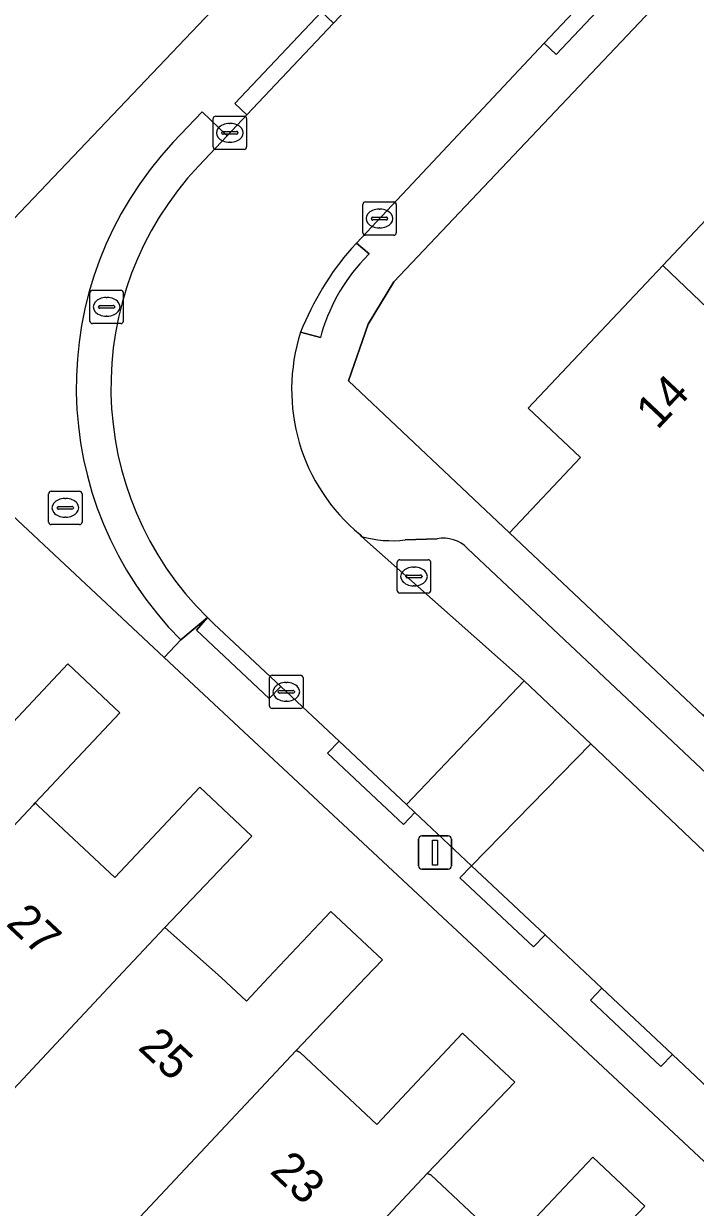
# Model space of a CAD drawing. Extents: x 158472 to 159562, y 388525 to 389606.
# Drawn here: x 159112.63 to 159132.78, y 389243.1 to 389278.63 of the extents above; entities that cross this region are included whole.
import ezdxf

# ---------------------------------------------------------------- set-up
doc = ezdxf.new("R2010")
doc.units = 0
for name, color, linetype in [('IMGEO_Brandkraan', 7, 'Continuous'), ('IMGEO_Erf', 7, 'Continuous'), ('IMGEO_Kolk', 7, 'Continuous'), ('IMGEO_Lichtmast', 7, 'Continuous'), ('IMGEO_Pand', 7, 'Continuous'), ('IMGEO_Pand_nummerreeks', 7, 'Continuous'), ('IMGEO_Parkeervlak_open', 7, 'Continuous'), ('IMGEO_Rijbaan_lokaal_open', 7, 'Continuous'), ('IMGEO_Rioolput', 7, 'Continuous'), ('IMGEO_Voetpad_open', 7, 'Continuous')]:
    doc.layers.add(name, color=color, linetype=linetype)

msp = doc.modelspace()

# ---------------------------------------------------------------- linework, layer by layer
at = {"layer": 'IMGEO_Brandkraan'}
for p, q in [((159113.379, 389263.673), (159113.379, 389264.525)), ((159113.454, 389264.599), (159114.306, 389264.599)), ((159113.867, 389264.379), (159113.892, 389264.379)), ((159114.38, 389264.525), (159114.38, 389263.673)), ((159113.638, 389264.093), (159113.638, 389264.105)), ((159114.076, 389264.056), (159113.678, 389264.056)), ((159113.681, 389264.142), (159114.079, 389264.142)), ((159114.122, 389264.105), (159114.122, 389264.093)), ((159113.89, 389263.819), (159113.865, 389263.819)), ((159114.306, 389263.599), (159113.454, 389263.599))]:
    msp.add_line(p, q, dxfattribs=at)
for points in [[(159113.379, 389263.673), (159113.379, 389264.525)], [(159113.454, 389264.599), (159114.306, 389264.599)], [(159114.38, 389264.525), (159114.38, 389263.673)], [(159114.306, 389263.599), (159113.454, 389263.599)]]:
    msp.add_lwpolyline(points, dxfattribs=at)
for centre, radius, start, end in [((159113.456, 389264.523), 0.0765, 91.552, 178.448), ((159113.456, 389264.523), 0.0765, 91.552, 178.448), ((159114.304, 389264.523), 0.0765, 1.552, 88.448), ((159114.304, 389264.523), 0.0765, 1.552, 88.448), ((159113.678, 389264.102), 0.0403, 85.8775, 175.7526), ((159113.675, 389264.092), 0.0366, 178.938, 274.7102), ((159114.079, 389264.099), 0.043, 264.8664, 352.4533), ((159114.083, 389264.104), 0.0386, 1.7309, 96.639), ((159113.456, 389263.675), 0.0765, 181.552, 268.448), ((159113.456, 389263.675), 0.0765, 181.552, 268.448), ((159114.304, 389263.675), 0.0765, 271.552, 358.448), ((159114.304, 389263.675), 0.0765, 271.552, 358.448)]:
    msp.add_arc(centre, radius, start, end, dxfattribs=at)
for centre, major_axis, ratio, start_param, end_param in [((159113.866, 389264.099), (-0.387, 0.002), 0.722429, 4.712389, 7.853982), ((159113.891, 389264.099), (-0.39, 0.002), 0.717154, 1.570796, 4.712389)]:
    msp.add_ellipse(centre, major_axis=major_axis, ratio=ratio, start_param=start_param, end_param=end_param, dxfattribs=at)
at = {"layer": 'IMGEO_Erf'}
msp.add_lwpolyline([(159139.62, 389279.661), (159143.696, 389283.985), (159139.703, 389287.762), (159123.735, 389270.882), (159122.965, 389269.616), (159122.371, 389267.917), (159127.201, 389263.347), (159129.335, 389265.611), (159127.767, 389267.089), (159131.804, 389271.371), (159135.691, 389275.494)], close=True, dxfattribs=at)
for points in [[(159073.838, 389279.001), (159069.996, 389276.859), (159068.915, 389278.798), (159055.23, 389271.267), (159056.377, 389269.149), (159052.944, 389267.29), (159064.373, 389246.934), (159069.849, 389250), (159102.235, 389268.131), (159110.931, 389271.309), (159123.417, 389284.434)], [(159151.057, 389227.651), (159127.136, 389250), (159116.849, 389259.611), (159110.389, 389265.646)], [(159111.405, 389256.702), (159113.955, 389259.417), (159115.516, 389257.951), (159112.974, 389255.247), (159113.058, 389255.168), (159115.361, 389253.005), (159117.91, 389255.719), (159119.475, 389254.248), (159116.86, 389251.5), (159118.558, 389250), (159119.312, 389249.291), (159119.978, 389250), (159121.847, 389251.989), (159123.394, 389250.535), (159122.885, 389250), (159120.8, 389247.81), (159120.92, 389247.754), (159123.223, 389245.591), (159125.798, 389248.332), (159127.367, 389246.859), (159124.74, 389244.12), (159124.849, 389244.079), (159127.16, 389241.907), (159129.702, 389244.613), (159131.269, 389243.14), (159128.68, 389240.42)]]:
    msp.add_lwpolyline(points, dxfattribs=at)
at = {"layer": 'IMGEO_Kolk'}
for p, q in [((159118.316, 389274.931), (159118.316, 389275.783)), ((159118.391, 389275.857), (159119.243, 389275.857)), ((159119.317, 389275.783), (159119.317, 389274.931)), ((159118.618, 389275.4), (159119.016, 389275.4)), ((159118.804, 389275.637), (159118.829, 389275.637)), ((159118.575, 389275.351), (159118.575, 389275.363)), ((159119.013, 389275.314), (159118.615, 389275.314)), ((159118.827, 389275.077), (159118.802, 389275.077)), ((159119.059, 389275.363), (159119.059, 389275.351)), ((159119.243, 389274.857), (159118.391, 389274.857)), ((159122.88, 389273.283), (159123.732, 389273.283)), ((159122.805, 389272.357), (159122.805, 389273.209)), ((159123.293, 389273.063), (159123.318, 389273.063)), ((159123.806, 389273.209), (159123.806, 389272.357)), ((159123.064, 389272.777), (159123.064, 389272.789)), ((159123.502, 389272.74), (159123.104, 389272.74)), ((159123.107, 389272.826), (159123.505, 389272.826)), ((159123.548, 389272.789), (159123.548, 389272.777)), ((159123.732, 389272.283), (159122.88, 389272.283)), ((159123.316, 389272.503), (159123.291, 389272.503)), ((159123.839, 389261.615), (159123.839, 389262.467)), ((159123.914, 389262.541), (159124.766, 389262.541)), ((159124.327, 389262.321), (159124.352, 389262.321)), ((159124.84, 389262.467), (159124.84, 389261.615)), ((159124.098, 389262.035), (159124.098, 389262.047)), ((159124.536, 389261.998), (159124.138, 389261.998)), ((159124.141, 389262.084), (159124.539, 389262.084)), ((159124.582, 389262.047), (159124.582, 389262.035)), ((159124.766, 389261.541), (159123.914, 389261.541)), ((159124.35, 389261.761), (159124.325, 389261.761)), ((159120.084, 389259.077), (159120.936, 389259.077)), ((159120.009, 389258.151), (159120.009, 389259.003)), ((159120.497, 389258.857), (159120.522, 389258.857)), ((159121.01, 389259.003), (159121.01, 389258.151)), ((159120.268, 389258.571), (159120.268, 389258.583)), ((159120.706, 389258.534), (159120.308, 389258.534)), ((159120.311, 389258.62), (159120.709, 389258.62)), ((159120.752, 389258.583), (159120.752, 389258.571)), ((159120.936, 389258.077), (159120.084, 389258.077)), ((159120.52, 389258.297), (159120.495, 389258.297))]:
    msp.add_line(p, q, dxfattribs=at)
for points in [[(159118.316, 389274.931), (159118.316, 389275.783)], [(159118.391, 389275.857), (159119.243, 389275.857)], [(159119.317, 389275.783), (159119.317, 389274.931)], [(159119.243, 389274.857), (159118.391, 389274.857)], [(159122.88, 389273.283), (159123.732, 389273.283)], [(159122.805, 389272.357), (159122.805, 389273.209)], [(159123.806, 389273.209), (159123.806, 389272.357)], [(159123.732, 389272.283), (159122.88, 389272.283)], [(159123.839, 389261.615), (159123.839, 389262.467)], [(159123.914, 389262.541), (159124.766, 389262.541)], [(159124.84, 389262.467), (159124.84, 389261.615)], [(159124.766, 389261.541), (159123.914, 389261.541)], [(159120.084, 389259.077), (159120.936, 389259.077)], [(159120.009, 389258.151), (159120.009, 389259.003)], [(159121.01, 389259.003), (159121.01, 389258.151)], [(159120.936, 389258.077), (159120.084, 389258.077)]]:
    msp.add_lwpolyline(points, dxfattribs=at)
for centre, radius, start, end in [((159118.393, 389275.781), 0.0765, 91.552, 178.448), ((159118.393, 389275.781), 0.0765, 91.552, 178.448), ((159119.241, 389275.781), 0.0765, 1.552, 88.448), ((159119.241, 389275.781), 0.0765, 1.552, 88.448), ((159118.615, 389275.36), 0.0403, 85.8775, 175.7526), ((159119.02, 389275.362), 0.0386, 1.7309, 96.639), ((159118.612, 389275.35), 0.0366, 178.938, 274.7102), ((159119.016, 389275.357), 0.043, 264.8664, 352.4533), ((159118.393, 389274.933), 0.0765, 181.552, 268.448), ((159118.393, 389274.933), 0.0765, 181.552, 268.448), ((159119.241, 389274.933), 0.0765, 271.552, 358.448), ((159119.241, 389274.933), 0.0765, 271.552, 358.448), ((159122.882, 389273.207), 0.0765, 91.552, 178.448), ((159122.882, 389273.207), 0.0765, 91.552, 178.448), ((159123.73, 389273.207), 0.0765, 1.552, 88.448), ((159123.73, 389273.207), 0.0765, 1.552, 88.448), ((159123.104, 389272.786), 0.0403, 85.8775, 175.7526), ((159123.101, 389272.776), 0.0366, 178.938, 274.7102), ((159123.505, 389272.783), 0.043, 264.8664, 352.4533), ((159123.509, 389272.788), 0.0386, 1.7309, 96.639), ((159122.882, 389272.359), 0.0765, 181.552, 268.448), ((159122.882, 389272.359), 0.0765, 181.552, 268.448), ((159123.73, 389272.359), 0.0765, 271.552, 358.448), ((159123.73, 389272.359), 0.0765, 271.552, 358.448), ((159123.916, 389262.465), 0.0765, 91.552, 178.448), ((159123.916, 389262.465), 0.0765, 91.552, 178.448), ((159124.764, 389262.465), 0.0765, 1.552, 88.448), ((159124.764, 389262.465), 0.0765, 1.552, 88.448), ((159124.138, 389262.044), 0.0403, 85.8775, 175.7526), ((159124.135, 389262.034), 0.0366, 178.938, 274.7102), ((159124.539, 389262.041), 0.043, 264.8664, 352.4533), ((159124.543, 389262.046), 0.0386, 1.7309, 96.639), ((159123.916, 389261.617), 0.0765, 181.552, 268.448), ((159123.916, 389261.617), 0.0765, 181.552, 268.448), ((159124.764, 389261.617), 0.0765, 271.552, 358.448), ((159124.764, 389261.617), 0.0765, 271.552, 358.448), ((159120.086, 389259.001), 0.0765, 91.552, 178.448), ((159120.086, 389259.001), 0.0765, 91.552, 178.448), ((159120.934, 389259.001), 0.0765, 1.552, 88.448), ((159120.934, 389259.001), 0.0765, 1.552, 88.448), ((159120.308, 389258.58), 0.0403, 85.8775, 175.7526), ((159120.305, 389258.57), 0.0366, 178.938, 274.7102), ((159120.709, 389258.577), 0.043, 264.8664, 352.4533), ((159120.713, 389258.582), 0.0386, 1.7309, 96.639), ((159120.086, 389258.153), 0.0765, 181.552, 268.448), ((159120.086, 389258.153), 0.0765, 181.552, 268.448), ((159120.934, 389258.153), 0.0765, 271.552, 358.448), ((159120.934, 389258.153), 0.0765, 271.552, 358.448)]:
    msp.add_arc(centre, radius, start, end, dxfattribs=at)
for centre, major_axis, ratio, start_param, end_param in [((159118.803, 389275.357), (-0.387, 0.002), 0.722429, 4.712389, 7.853982), ((159118.828, 389275.357), (-0.39, 0.002), 0.717154, 1.570796, 4.712389), ((159123.292, 389272.783), (-0.387, 0.002), 0.722429, 4.712389, 7.853982), ((159123.317, 389272.783), (-0.39, 0.002), 0.717154, 1.570796, 4.712389), ((159124.326, 389262.041), (-0.387, 0.002), 0.722429, 4.712389, 7.853982), ((159124.351, 389262.041), (-0.39, 0.002), 0.717154, 1.570796, 4.712389), ((159120.496, 389258.577), (-0.387, 0.002), 0.722429, 4.712389, 7.853982), ((159120.521, 389258.577), (-0.39, 0.002), 0.717154, 1.570796, 4.712389)]:
    msp.add_ellipse(centre, major_axis=major_axis, ratio=ratio, start_param=start_param, end_param=end_param, dxfattribs=at)
at = {"layer": 'IMGEO_Lichtmast'}
for p, q in [((159124.473, 389253.353), (159124.473, 389254.153)), ((159124.473, 389254.153), (159124.473, 389253.353)), ((159124.573, 389254.253), (159125.363, 389254.253)), ((159125.363, 389254.253), (159124.573, 389254.253)), ((159125.463, 389254.153), (159125.463, 389253.353)), ((159125.463, 389253.353), (159125.463, 389254.153)), ((159125.363, 389253.253), (159124.573, 389253.253)), ((159124.573, 389253.253), (159125.363, 389253.253))]:
    msp.add_line(p, q, dxfattribs=at)
msp.add_lwpolyline([(159124.893, 389254.128), (159125.043, 389254.128), (159125.043, 389253.378), (159124.893, 389253.378), (159124.893, 389254.128)], dxfattribs=at)
for centre, start, end in [((159124.573, 389254.153), 90, 180), ((159124.573, 389254.153), 90, 180), ((159125.363, 389254.153), 0, 90), ((159125.363, 389254.153), 360, 90), ((159124.573, 389253.353), 180, 270), ((159124.573, 389253.353), 180, 270), ((159125.363, 389253.353), 270, 0), ((159125.363, 389253.353), 270, 0)]:
    msp.add_arc(centre, 0.1, start, end, dxfattribs=at)
at = {"layer": 'IMGEO_Pand'}
for points in [[(159137.728, 389265.718), (159141.66, 389269.889), (159141.54, 389269.98), (159135.691, 389275.494), (159131.804, 389271.371), (159137.63, 389265.81)], [(159137.728, 389265.718), (159137.63, 389265.81), (159131.804, 389271.371), (159127.767, 389267.089), (159129.335, 389265.611), (159127.201, 389263.347), (159133.016, 389257.865), (159135.167, 389260.147), (159135.556, 389259.78), (159139.557, 389263.972)], [(159112.974, 389255.247), (159115.516, 389257.951), (159113.955, 389259.417), (159111.405, 389256.702), (159109.028, 389258.935), (159101.601, 389251.004), (159102.67, 389250), (159105.535, 389247.309), (159108.057, 389250), (159112.92, 389255.19)], [(159116.86, 389251.5), (159119.475, 389254.248), (159117.91, 389255.719), (159115.361, 389253.005), (159113.058, 389255.168), (159112.974, 389255.247), (159112.92, 389255.19), (159108.057, 389250), (159105.535, 389247.309), (159109.469, 389243.613), (159115.454, 389250)], [(159120.8, 389247.81), (159122.885, 389250), (159123.394, 389250.535), (159121.847, 389251.989), (159119.978, 389250), (159119.312, 389249.291), (159118.558, 389250), (159116.86, 389251.5), (159115.454, 389250), (159109.469, 389243.613), (159113.404, 389239.917)], [(159124.74, 389244.12), (159127.367, 389246.859), (159125.798, 389248.332), (159123.223, 389245.591), (159120.92, 389247.754), (159120.8, 389247.81), (159113.404, 389239.917), (159117.338, 389236.221)], [(159128.68, 389240.42), (159131.269, 389243.14), (159129.702, 389244.613), (159127.16, 389241.907), (159124.849, 389244.079), (159124.74, 389244.12), (159117.338, 389236.221), (159121.272, 389232.525)]]:
    msp.add_lwpolyline(points, close=True, dxfattribs=at)
at = {"layer": 'IMGEO_Parkeervlak_open'}
for points in [[(159122.765, 389263.24), (159127.649, 389258.91), (159129.643, 389257.015), (159137.025, 389250), (159140.63, 389246.626), (159140.423, 389247.609), (159140.352, 389248.723)], [(159125.032, 389263.172), (159124.078, 389263.137)], [(159139.916, 389249.722), (159139.621, 389250), (159125.948, 389262.881)]]:
    msp.add_lwpolyline(points, dxfattribs=at)
for centre, radius, start, end in [((159123.685, 389266.544), 3.43, 254.4445, 276.5846), ((159125.217, 389262.167), 1.022, 44.3287, 100.4227)]:
    msp.add_arc(centre, radius, start, end, dxfattribs=at)
at = {"layer": 'IMGEO_Rijbaan_lokaal_open'}
for points in [[(159122.465, 389271.889), (159122.612, 389272.045), (159128.245, 389278.047), (159130.175, 389280.103), (159126.528, 389283.527), (159125.129, 389282.031), (159122.507, 389279.257), (159121.928, 389278.645), (159119.328, 389275.895), (159118.735, 389275.267), (159117.876, 389274.359)], [(159122.765, 389263.24), (159122.724, 389263.295)], [(159118.146, 389260.804), (159118.337, 389260.62), (159120.343, 389258.735), (159122.09, 389257.093), (159124.114, 389255.191), (159127.649, 389258.91), (159122.765, 389263.24)]]:
    msp.add_lwpolyline(points, dxfattribs=at)
for points in [[(159127.649, 389258.91), (159124.114, 389255.191), (159124.369, 389254.952), (159126.064, 389253.359), (159129.643, 389257.015)], [(159126.064, 389253.359), (159128.271, 389251.285), (159129.638, 389250), (159129.98, 389249.679), (159132.094, 389247.692), (159133.849, 389246.043), (159134.784, 389245.164), (159136.088, 389243.951), (159143.876, 389236.712), (159146.089, 389234.656), (159153.37, 389227.888), (159154.202, 389226.906), (159157.65, 389230.744), (159157.202, 389231.16), (159155.003, 389233.203), (159152.99, 389235.073), (159150.791, 389237.116), (159150.311, 389237.562), (159148.539, 389239.221), (159146.381, 389241.241), (159143.357, 389244.072), (159140.63, 389246.626), (159137.025, 389250), (159129.643, 389257.015)]]:
    msp.add_lwpolyline(points, close=True, dxfattribs=at)
for centre, radius, start, end in [((159124.945, 389267.72), 9.698, 136.7967, 225.4855), ((159129.176, 389266.095), 8.866, 139.1958, 158.2886), ((159126.316, 389267.652), 5.647, 162.2306, 230.4924)]:
    msp.add_arc(centre, radius, start, end, dxfattribs=at)
at = {"layer": 'IMGEO_Rioolput'}
for p, q in [((159114.618, 389269.706), (159114.618, 389270.558)), ((159114.693, 389270.632), (159115.545, 389270.632)), ((159115.106, 389270.412), (159115.131, 389270.412)), ((159115.619, 389270.558), (159115.619, 389269.706)), ((159114.877, 389270.126), (159114.877, 389270.138)), ((159115.315, 389270.089), (159114.917, 389270.089)), ((159114.92, 389270.175), (159115.318, 389270.175)), ((159115.361, 389270.138), (159115.361, 389270.126)), ((159115.129, 389269.852), (159115.104, 389269.852)), ((159115.545, 389269.632), (159114.693, 389269.632))]:
    msp.add_line(p, q, dxfattribs=at)
for points in [[(159114.618, 389269.706), (159114.618, 389270.558)], [(159114.693, 389270.632), (159115.545, 389270.632)], [(159115.619, 389270.558), (159115.619, 389269.706)], [(159115.545, 389269.632), (159114.693, 389269.632)]]:
    msp.add_lwpolyline(points, dxfattribs=at)
for centre, radius, start, end in [((159114.695, 389270.556), 0.0765, 91.552, 178.448), ((159114.695, 389270.556), 0.0765, 91.552, 178.448), ((159115.543, 389270.556), 0.0765, 1.552, 88.448), ((159115.543, 389270.556), 0.0765, 1.552, 88.448), ((159114.917, 389270.135), 0.0403, 85.8775, 175.7526), ((159114.914, 389270.125), 0.0366, 178.938, 274.7102), ((159115.318, 389270.132), 0.043, 264.8664, 352.4533), ((159115.322, 389270.137), 0.0386, 1.7309, 96.639), ((159114.695, 389269.708), 0.0765, 181.552, 268.448), ((159114.695, 389269.708), 0.0765, 181.552, 268.448), ((159115.543, 389269.708), 0.0765, 271.552, 358.448), ((159115.543, 389269.708), 0.0765, 271.552, 358.448)]:
    msp.add_arc(centre, radius, start, end, dxfattribs=at)
for centre, major_axis, ratio, start_param, end_param in [((159115.105, 389270.132), (-0.387, 0.002), 0.722429, 4.712389, 7.853982), ((159115.13, 389270.132), (-0.39, 0.002), 0.717154, 1.570796, 4.712389)]:
    msp.add_ellipse(centre, major_axis=major_axis, ratio=ratio, start_param=start_param, end_param=end_param, dxfattribs=at)
at = {"layer": 'IMGEO_Voetpad_open'}
for points in [[(159161.216, 389309.283), (159158.649, 389308.919), (159157.891, 389309.631), (159141.59, 389292.264), (159141.952, 389291.92), (159139.892, 389289.725), (159139.53, 389290.069), (159135.89, 389286.192), (159136.254, 389285.851), (159134.142, 389283.6), (159132.107, 389281.431), (159131.745, 389281.775), (159130.342, 389280.281), (159130.704, 389279.937), (159128.607, 389277.703), (159128.245, 389278.047), (159122.612, 389272.045), (159122.994, 389271.722), (159122.829, 389271.547)], [(159163.783, 389229.067), (159142.406, 389249.076), (159141.271, 389250.138), (159141.23, 389250.177), (159133.016, 389257.865), (159127.201, 389263.347), (159122.371, 389267.917), (159122.965, 389269.616), (159123.735, 389270.882), (159139.703, 389287.762), (159140.834, 389288.957), (159141.544, 389288.265), (159143.751, 389290.606), (159142.917, 389291.349), (159145.7, 389294.198), (159147.828, 389296.471), (159150.309, 389299.121), (159159.334, 389308.772), (159200.934, 389269.362)], [(159145.159, 389303.449), (159144.403, 389304.163), (159144.292, 389306.713), (159143.461, 389305.811), (159134.48, 389296.609), (159133.225, 389295.103), (159129.518, 389291.142), (159124.546, 389285.621), (159123.417, 389284.434), (159110.931, 389271.309), (159109.088, 389269.852), (159110.389, 389265.646), (159116.849, 389259.611), (159117.341, 389260.138)], [(159117.118, 389275.071), (159117.98, 389275.982), (159118.735, 389275.267), (159119.328, 389275.895), (159118.968, 389276.241), (159121.568, 389278.991), (159121.928, 389278.645), (159122.507, 389279.257), (159122.146, 389279.602), (159124.768, 389282.376), (159125.129, 389282.031), (159126.528, 389283.527), (159128.427, 389285.558), (159145.159, 389303.449)], [(159117.876, 389274.359), (159118.735, 389275.267), (159117.98, 389275.982), (159117.118, 389275.071)], [(159122.829, 389271.547), (159122.994, 389271.722), (159122.612, 389272.045), (159122.465, 389271.889)], [(159120.939, 389269.375), (159121.532, 389269.21)], [(159121.532, 389269.21), (159120.939, 389269.375)], [(159122.724, 389263.295), (159122.765, 389263.24)], [(159124.078, 389263.137), (159125.032, 389263.172)], [(159125.948, 389262.881), (159139.621, 389250), (159139.916, 389249.722)], [(159120.343, 389258.735), (159119.998, 389258.374), (159117.814, 389260.431), (159118.146, 389260.804), (159117.341, 389260.138), (159116.849, 389259.611), (159127.136, 389250), (159151.057, 389227.651)], [(159117.341, 389260.138), (159118.146, 389260.804)], [(159154.202, 389226.906), (159153.37, 389227.888), (159146.089, 389234.656), (159145.749, 389234.29), (159143.537, 389236.347), (159143.876, 389236.712), (159136.088, 389243.951), (159135.745, 389243.588), (159133.506, 389245.68), (159133.849, 389246.043), (159132.094, 389247.692), (159131.749, 389247.331), (159129.635, 389249.318), (159129.98, 389249.679), (159129.638, 389250), (159128.271, 389251.285), (159127.927, 389250.923), (159125.72, 389252.997), (159126.064, 389253.359), (159124.369, 389254.952), (159124.025, 389254.591), (159121.746, 389256.732), (159122.09, 389257.093), (159120.343, 389258.735)]]:
    msp.add_lwpolyline(points, dxfattribs=at)
for points in [[(159130.342, 389280.281), (159130.175, 389280.103), (159128.245, 389278.047), (159128.607, 389277.703), (159130.704, 389279.937)], [(159121.928, 389278.645), (159121.568, 389278.991), (159118.968, 389276.241), (159119.328, 389275.895)], [(159118.146, 389260.804), (159117.814, 389260.431), (159119.998, 389258.374), (159120.343, 389258.735), (159118.337, 389260.62)], [(159124.114, 389255.191), (159122.09, 389257.093), (159121.746, 389256.732), (159124.025, 389254.591), (159124.369, 389254.952)], [(159126.064, 389253.359), (159125.72, 389252.997), (159127.927, 389250.923), (159128.271, 389251.285)], [(159132.094, 389247.692), (159129.98, 389249.679), (159129.635, 389249.318), (159131.749, 389247.331)]]:
    msp.add_lwpolyline(points, close=True, dxfattribs=at)
for centre, radius, start, end in [((159124.944, 389267.72), 10.737, 136.7917, 224.9194), ((159124.944, 389267.72), 10.737, 136.7917, 224.9194), ((159124.945, 389267.72), 9.698, 136.7967, 225.4855), ((159129.176, 389266.095), 8.866, 139.1958, 158.2886), ((159126.803, 389267.813), 5.453, 136.7849, 165.1558), ((159126.803, 389267.813), 5.453, 136.7849, 165.1558), ((159126.316, 389267.652), 5.647, 162.2306, 230.4924), ((159123.685, 389266.544), 3.43, 254.4445, 276.5846), ((159125.217, 389262.167), 1.022, 44.3287, 100.4227)]:
    msp.add_arc(centre, radius, start, end, dxfattribs=at)

# ---------------------------------------------------------------- texts
at = {"layer": 'IMGEO_Pand_nummerreeks'}
for s, rotation, p in [('14', 46.6846, (159131.64, 389266.417)), ('27', 316.8162, (159112.066, 389251.589)), ('25', 316.8162, (159116.025, 389247.872)), ('23', 316.8162, (159119.985, 389244.156))]:
    msp.add_text(s, height=1, rotation=rotation, dxfattribs=at).set_placement(p)

doc.saveas('drawing.dxf')
